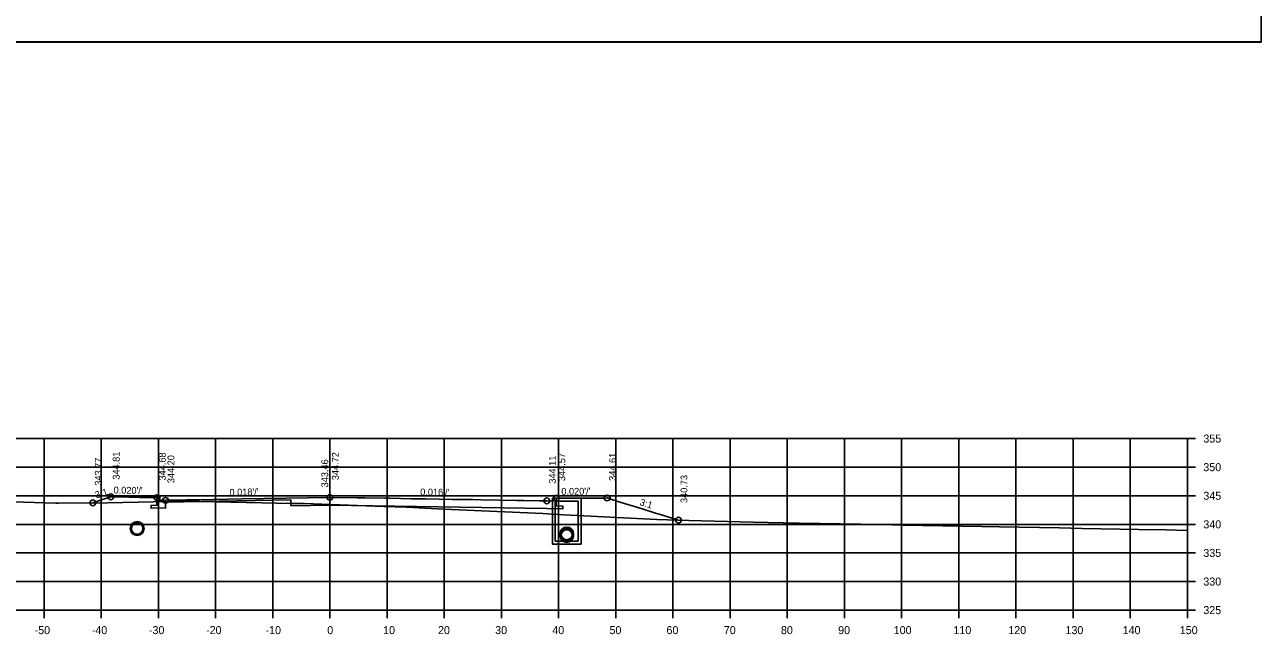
# Model space of a CAD drawing. Extents: x 1368122 to 1710785, y 373130 to 557566.
# Drawn here: x 1368635.5 to 1368851.8, y 373453.4 to 373560 of the extents above; entities that cross this region are included whole.
import ezdxf

# ---------------------------------------------------------------- set-up
doc = ezdxf.new("R2010")
doc.units = 0
for name, color, linetype in [('R_Alt Surface', 7, 'Continuous'), ('R_Axis', 7, 'Continuous'), ('R_Axis Annot', 7, 'Continuous'), ('R_Exist Surface', 7, 'Continuous'), ('R_Fin Surface', 7, 'Continuous'), ('R_Grid', 7, 'Continuous'), ('R_No Plot', 7, 'Continuous'), ('R_Water', 7, 'Continuous'), ('R_Xsect Elev', 7, 'Continuous'), ('R_Xsect Slope', 7, 'Continuous')]:
    doc.layers.add(name, color=color, linetype=linetype)

msp = doc.modelspace()

# ---------------------------------------------------------------- linework, layer by layer
at = {"layer": 'R_Alt Surface'}
msp.add_lwpolyline([(1368728.49, 373477.22), (1368728.49, 373475.88), (1368729.6, 373475.84), (1368729.6, 373475.34), (1368726.84, 373475.43), (1368688.88, 373476.03), (1368682.05, 373475.91), (1368682.05, 373476.91), (1368660.12, 373476.52), (1368660.12, 373475.52), (1368660.12, 373475.51), (1368657.6, 373475.46), (1368657.6, 373475.96), (1368658.61, 373475.98), (1368658.61, 373477.32)], dxfattribs=at)
at = {"layer": 'R_Axis'}
for p, q in [((1368838.88, 373457.65), (1368838.88, 373487.65)), ((1368840.28, 373487.65), (1368838.88, 373487.65)), ((1368840.28, 373482.65), (1368838.88, 373482.65)), ((1368840.28, 373477.65), (1368838.88, 373477.65)), ((1368840.28, 373472.65), (1368838.88, 373472.65)), ((1368840.28, 373467.65), (1368838.88, 373467.65)), ((1368840.28, 373462.65), (1368838.88, 373462.65)), ((1368538.88, 373457.65), (1368838.88, 373457.65)), ((1368638.88, 373456.25), (1368638.88, 373457.65)), ((1368648.88, 373456.25), (1368648.88, 373457.65)), ((1368658.88, 373456.25), (1368658.88, 373457.65)), ((1368668.88, 373456.25), (1368668.88, 373457.65)), ((1368678.88, 373456.25), (1368678.88, 373457.65)), ((1368688.88, 373456.25), (1368688.88, 373457.65)), ((1368698.88, 373456.25), (1368698.88, 373457.65)), ((1368708.88, 373456.25), (1368708.88, 373457.65)), ((1368718.88, 373456.25), (1368718.88, 373457.65)), ((1368728.88, 373456.25), (1368728.88, 373457.65)), ((1368738.88, 373456.25), (1368738.88, 373457.65)), ((1368748.88, 373456.25), (1368748.88, 373457.65)), ((1368758.88, 373456.25), (1368758.88, 373457.65)), ((1368768.88, 373456.25), (1368768.88, 373457.65)), ((1368778.88, 373456.25), (1368778.88, 373457.65)), ((1368788.88, 373456.25), (1368788.88, 373457.65)), ((1368798.88, 373456.25), (1368798.88, 373457.65)), ((1368808.88, 373456.25), (1368808.88, 373457.65)), ((1368818.88, 373456.25), (1368818.88, 373457.65)), ((1368828.88, 373456.25), (1368828.88, 373457.65)), ((1368838.88, 373456.25), (1368838.88, 373457.65)), ((1368840.28, 373457.65), (1368838.88, 373457.65))]:
    msp.add_line(p, q, dxfattribs=at)
at = {"layer": 'R_Exist Surface'}
msp.add_lwpolyline([(1368633.39, 373476.57), (1368640.93, 373476.35), (1368641.12, 373476.35), (1368641.41, 373476.35), (1368649.97, 373476.44), (1368663.32, 373476.69), (1368677.05, 373476.41), (1368682.05, 373476.3), (1368683.76, 373476.28), (1368684.36, 373476.28), (1368698.3, 373475.75), (1368702.3, 373475.63), (1368708.83, 373475.31), (1368726.13, 373474.52), (1368729.82, 373474.3), (1368746.08, 373473.5), (1368751.66, 373473.32), (1368762.94, 373473.06), (1368768.17, 373472.92), (1368770.95, 373472.87), (1368785.38, 373472.6), (1368789.15, 373472.52), (1368802.93, 373472.27), (1368806.01, 373472.21), (1368816.53, 373472.02), (1368820.49, 373471.94), (1368830.32, 373471.76), (1368835.11, 373471.67), (1368838.88, 373471.6)], dxfattribs=at)
for centre in [(1368655.16, 373471.93), (1368730.31, 373470.96), (1368730.31, 373470.71)]:
    msp.add_circle(centre, 1.21, dxfattribs=at)
at = {"layer": 'R_Fin Surface'}
msp.add_lwpolyline([(1368647.41, 373476.41), (1368648.92, 373476.92), (1368650.55, 373477.46), (1368651.15, 373477.45), (1368651.89, 373477.44), (1368655.59, 373477.37), (1368657.78, 373477.34), (1368658.61, 373477.32), (1368658.69, 373477.32), (1368659.12, 373477.32), (1368659.12, 373476.88), (1368659.12, 373476.82), (1368659.22, 373476.83), (1368660.12, 373476.85), (1368663.81, 373476.91), (1368666.09, 373476.95), (1368673.53, 373477.09), (1368688.88, 373477.37), (1368693.63, 373477.29), (1368694.99, 373477.27), (1368698.5, 373477.21), (1368698.84, 373477.21), (1368699.34, 373477.2), (1368703.13, 373477.14), (1368705.71, 373477.09), (1368710.24, 373477.02), (1368712.02, 373477), (1368713.61, 373476.97), (1368713.91, 373476.97), (1368715.36, 373476.94), (1368721.6, 373476.84), (1368722.02, 373476.84), (1368722.72, 373476.83), (1368725.51, 373476.78), (1368726.84, 373476.76), (1368727.94, 373476.73), (1368727.94, 373476.93), (1368727.94, 373477.23), (1368728.23, 373477.22), (1368728.49, 373477.22), (1368729.52, 373477.23), (1368730.4, 373477.23), (1368731.54, 373477.24), (1368731.81, 373477.24), (1368734.2, 373477.25), (1368735.91, 373477.25), (1368736.54, 373477.25), (1368736.77, 373477.25), (1368737.38, 373477.26), (1368738.54, 373476.89), (1368738.57, 373476.88), (1368738.95, 373476.77), (1368739.24, 373476.67), (1368741.16, 373476.08), (1368741.6, 373475.94), (1368742.56, 373475.64), (1368744.03, 373475.18), (1368745.47, 373474.74), (1368746.03, 373474.56), (1368746.31, 373474.47), (1368748.91, 373473.67), (1368749.15, 373473.6), (1368749.48, 373473.5), (1368749.82, 373473.39), (1368749.82, 373473.39), (1368749.82, 373473.39), (1368749.87, 373473.38)], dxfattribs=at)
at = {"layer": 'R_Grid'}
for p, q in [((1368538.88, 373487.65), (1368838.88, 373487.65)), ((1368638.88, 373457.65), (1368638.88, 373487.65)), ((1368648.88, 373457.65), (1368648.88, 373487.65)), ((1368658.88, 373457.65), (1368658.88, 373487.65)), ((1368668.88, 373457.65), (1368668.88, 373487.65)), ((1368678.88, 373457.65), (1368678.88, 373487.65)), ((1368688.88, 373457.65), (1368688.88, 373487.65)), ((1368698.88, 373457.65), (1368698.88, 373487.65)), ((1368708.88, 373457.65), (1368708.88, 373487.65)), ((1368718.88, 373457.65), (1368718.88, 373487.65)), ((1368728.88, 373457.65), (1368728.88, 373487.65)), ((1368738.88, 373457.65), (1368738.88, 373487.65)), ((1368748.88, 373457.65), (1368748.88, 373487.65)), ((1368758.88, 373457.65), (1368758.88, 373487.65)), ((1368768.88, 373457.65), (1368768.88, 373487.65)), ((1368778.88, 373457.65), (1368778.88, 373487.65)), ((1368788.88, 373457.65), (1368788.88, 373487.65)), ((1368798.88, 373457.65), (1368798.88, 373487.65)), ((1368808.88, 373457.65), (1368808.88, 373487.65)), ((1368818.88, 373457.65), (1368818.88, 373487.65)), ((1368828.88, 373457.65), (1368828.88, 373487.65)), ((1368838.88, 373457.65), (1368838.88, 373487.65)), ((1368538.88, 373482.65), (1368838.88, 373482.65)), ((1368538.88, 373477.65), (1368838.88, 373477.65)), ((1368538.88, 373472.65), (1368838.88, 373472.65)), ((1368538.88, 373467.65), (1368838.88, 373467.65)), ((1368538.88, 373462.65), (1368838.88, 373462.65)), ((1368538.88, 373457.65), (1368838.88, 373457.65))]:
    msp.add_line(p, q, dxfattribs=at)
at = {"layer": 'R_No Plot'}
msp.add_line((1368518.48, 373557.01), (1368851.81, 373557.01), dxfattribs=at)
msp.add_lwpolyline([(1368518.47, 373770.34), (1368851.81, 373770.34), (1368851.81, 373557), (1368518.47, 373557)], close=True, dxfattribs=at)
for centre in [(1368650.55, 373477.46), (1368658.61, 373477.32), (1368660.12, 373476.85), (1368688.88, 373477.37), (1368726.84, 373476.76), (1368728.49, 373477.22), (1368737.38, 373477.26), (1368647.41, 373476.41), (1368749.87, 373473.38)]:
    msp.add_circle(centre, 0.5, dxfattribs=at)
at = {"layer": 'R_Water'}
for points in [[(1368730.31, 373477.22), (1368732.81, 373477.22), (1368732.81, 373469.21), (1368730.31, 373469.21), (1368727.81, 373469.21), (1368727.81, 373477.22)], [(1368730.31, 373476.72), (1368732.31, 373476.72), (1368732.31, 373469.71), (1368730.31, 373469.71), (1368728.31, 373469.71), (1368728.31, 373476.72)]]:
    msp.add_lwpolyline(points, close=True, dxfattribs=at)
for centre in [(1368655.16, 373471.93), (1368730.31, 373470.96), (1368730.31, 373470.71)]:
    msp.add_circle(centre, 1, dxfattribs=at)
at = {"layer": 'R_Xsect Elev'}
msp.add_line((1368688.88, 373476.11), (1368688.88, 373486.11), dxfattribs=at)

# ---------------------------------------------------------------- texts
at = {"layer": 'R_Axis Annot'}
for s, p in [('355', (1368841.68, 373486.95)), ('350', (1368841.68, 373481.95)), ('345', (1368841.68, 373476.95)), ('340', (1368841.68, 373471.95)), ('335', (1368841.68, 373466.95)), ('330', (1368841.68, 373461.95)), ('325', (1368841.68, 373456.95)), ('-50', (1368637.22, 373453.45)), ('-40', (1368647.22, 373453.45)), ('-30', (1368657.22, 373453.45)), ('-20', (1368667.22, 373453.45)), ('-10', (1368677.62, 373453.45)), ('0', (1368688.42, 373453.45)), ('10', (1368698.19, 373453.45)), ('20', (1368707.79, 373453.45)), ('30', (1368717.79, 373453.45)), ('40', (1368727.79, 373453.45)), ('50', (1368737.79, 373453.45)), ('60', (1368747.76, 373453.45)), ('70', (1368757.79, 373453.45)), ('80', (1368767.79, 373453.45)), ('90', (1368777.79, 373453.45)), ('100', (1368787.51, 373453.45)), ('110', (1368797.96, 373453.45)), ('120', (1368807.56, 373453.45)), ('130', (1368817.56, 373453.45)), ('140', (1368827.56, 373453.45)), ('150', (1368837.56, 373453.45))]:
    msp.add_text(s, height=1.4, dxfattribs=at).set_placement(p)
at = {"layer": 'R_Xsect Elev'}
for s, p in [('343.77', (1368648.96, 373479.41)), ('344.81', (1368652.1, 373480.46)), ('344.68', (1368660.16, 373480.32)), ('344.20', (1368661.67, 373479.85)), ('343.46', (1368688.58, 373479.11)), ('344.72', (1368690.43, 373480.37)), ('344.11', (1368728.39, 373479.76)), ('344.57', (1368730.04, 373480.22)), ('344.61', (1368738.93, 373480.26)), ('340.73', (1368751.42, 373476.38))]:
    msp.add_text(s, height=1.2, rotation=90, dxfattribs=at).set_placement(p)
at = {"layer": 'R_Xsect Slope'}
for s, rotation, p in [("0.020'/'", 359.0165, (1368651.03, 373478.05)), ('3:1', 18.4426, (1368648.03, 373477.15)), ("0.018'/'", 1.0367, (1368671.32, 373477.65)), ("0.016'/'", 359.0874, (1368704.67, 373477.72)), ("0.020'/'", 0.2233, (1368729.37, 373477.82)), ('3:1', 342.7357, (1368742.98, 373476.04))]:
    msp.add_text(s, height=1.2, rotation=rotation, dxfattribs=at).set_placement(p)

doc.saveas('drawing.dxf')
